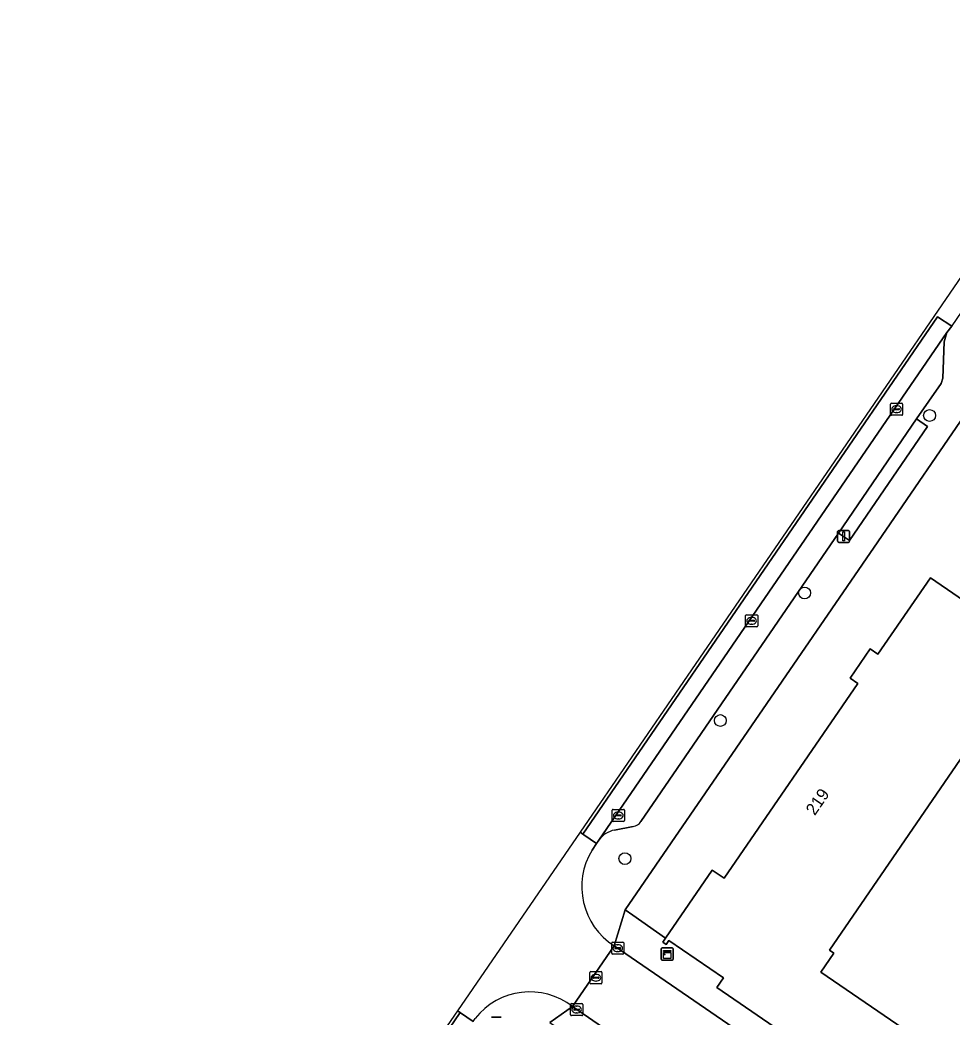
# Model space of a CAD drawing. Extents: x 160023 to 161302, y 384750 to 385707.
# Drawn here: x 160027.3 to 160104.2, y 385371.2 to 385453.6 of the extents above; entities that cross this region are included whole.
import ezdxf

# ---------------------------------------------------------------- set-up
doc = ezdxf.new("R2010")
doc.units = 0
for name, color, linetype in [('IMGEO_Boom', 7, 'Continuous'), ('IMGEO_Erf', 7, 'Continuous'), ('IMGEO_Kast', 7, 'Continuous'), ('IMGEO_Kolk', 7, 'Continuous'), ('IMGEO_Lichtmast', 7, 'Continuous'), ('IMGEO_Pand', 7, 'Continuous'), ('IMGEO_Pand_nummerreeks', 7, 'Continuous'), ('IMGEO_Parkeervlak_open', 7, 'Continuous'), ('IMGEO_Rijbaan_lokaal_gesloten', 7, 'Continuous'), ('IMGEO_Rijbaan_lokaal_open', 7, 'Continuous'), ('IMGEO_Rioolput', 7, 'Continuous'), ('IMGEO_Voetpad_open', 7, 'Continuous')]:
    doc.layers.add(name, color=color, linetype=linetype)

msp = doc.modelspace()

# ---------------------------------------------------------------- linework, layer by layer
at = {"layer": 'IMGEO_Boom'}
for centre in [(160102.37, 385420.918), (160092.05, 385406.263), (160085.099, 385395.726), (160077.22, 385384.322)]:
    msp.add_circle(centre, 0.489, dxfattribs=at)
at = {"layer": 'IMGEO_Erf'}
msp.add_lwpolyline([(160108.535, 385425.697), (160105.953, 385421.936), (160098.097, 385410.492), (160077.235, 385380.103), (160077.873, 385379.652), (160080.573, 385377.746), (160084.43, 385383.37), (160085.405, 385382.701), (160096.434, 385398.784), (160095.808, 385399.213), (160097.475, 385401.643), (160098.112, 385401.206), (160102.436, 385407.513), (160106.561, 385404.685), (160111.11, 385401.565), (160094.103, 385376.765), (160094.475, 385376.509), (160093.406, 385374.95), (160103.841, 385367.794)], dxfattribs=at)
at = {"layer": 'IMGEO_Kast'}
for p, q in [((160080.213, 385376.021), (160080.213, 385376.862)), ((160080.213, 385376.862), (160080.213, 385376.021)), ((160080.288, 385376.946), (160081.129, 385376.946)), ((160081.129, 385376.946), (160080.288, 385376.946)), ((160081.213, 385376.871), (160081.213, 385376.03)), ((160081.213, 385376.03), (160081.213, 385376.871)), ((160081.138, 385375.946), (160080.297, 385375.946)), ((160080.297, 385375.946), (160081.138, 385375.946))]:
    msp.add_line(p, q, dxfattribs=at)
for points in [[(160080.408, 385376.736), (160081.008, 385376.736), (160081.008, 385376.651), (160080.408, 385376.651), (160080.408, 385376.736)], [(160080.408, 385376.561), (160081.008, 385376.561), (160081.008, 385376.072), (160080.408, 385376.072), (160080.408, 385376.561)]]:
    msp.add_lwpolyline(points, dxfattribs=at)
msp.add_circle((160080.492, 385376.41), 0.0377, dxfattribs=at)
for centre, start, end in [((160080.291, 385376.868), 92.4484, 184.28452), ((160080.291, 385376.868), 92.4484, 184.28452), ((160081.135, 385376.868), 2.4484, 94.28452), ((160081.135, 385376.868), 2.4484, 94.28452), ((160080.291, 385376.024), 182.4484, 274.28452), ((160080.291, 385376.024), 182.4484, 274.28452), ((160081.135, 385376.024), 272.4484, 4.28452), ((160081.135, 385376.024), 272.4484, 4.28452)]:
    msp.add_arc(centre, 0.0779, start, end, dxfattribs=at)
at = {"layer": 'IMGEO_Kolk'}
for p, q in [((160099.144, 385421.01), (160099.144, 385421.862)), ((160099.219, 385421.936), (160100.071, 385421.936)), ((160099.403, 385421.43), (160099.403, 385421.442)), ((160099.841, 385421.393), (160099.443, 385421.393)), ((160099.446, 385421.479), (160099.844, 385421.479)), ((160099.632, 385421.716), (160099.657, 385421.716)), ((160099.887, 385421.442), (160099.887, 385421.43)), ((160100.145, 385421.862), (160100.145, 385421.01)), ((160100.071, 385420.936), (160099.219, 385420.936)), ((160099.655, 385421.156), (160099.63, 385421.156)), ((160087.179, 385403.537), (160087.179, 385404.389)), ((160087.254, 385404.463), (160088.106, 385404.463)), ((160087.481, 385404.006), (160087.879, 385404.006)), ((160087.667, 385404.243), (160087.692, 385404.243)), ((160088.18, 385404.389), (160088.18, 385403.537)), ((160088.106, 385403.463), (160087.254, 385403.463)), ((160087.438, 385403.957), (160087.438, 385403.969)), ((160087.876, 385403.92), (160087.478, 385403.92)), ((160087.69, 385403.683), (160087.665, 385403.683)), ((160087.922, 385403.969), (160087.922, 385403.957)), ((160076.25, 385388.391), (160077.102, 385388.391)), ((160076.175, 385387.465), (160076.175, 385388.317)), ((160076.434, 385387.885), (160076.434, 385387.897)), ((160076.872, 385387.848), (160076.474, 385387.848)), ((160076.477, 385387.934), (160076.875, 385387.934)), ((160076.686, 385387.611), (160076.661, 385387.611)), ((160076.663, 385388.171), (160076.688, 385388.171)), ((160076.918, 385387.897), (160076.918, 385387.885)), ((160077.176, 385388.317), (160077.176, 385387.465)), ((160077.102, 385387.391), (160076.25, 385387.391)), ((160076.127, 385376.504), (160076.127, 385377.356)), ((160076.202, 385377.43), (160077.054, 385377.43)), ((160076.386, 385376.924), (160076.386, 385376.936)), ((160076.824, 385376.887), (160076.426, 385376.887)), ((160076.429, 385376.973), (160076.827, 385376.973)), ((160076.615, 385377.21), (160076.64, 385377.21)), ((160076.87, 385376.936), (160076.87, 385376.924)), ((160077.128, 385377.356), (160077.128, 385376.504)), ((160077.054, 385376.43), (160076.202, 385376.43)), ((160076.638, 385376.65), (160076.613, 385376.65)), ((160072.733, 385371.431), (160072.733, 385372.283)), ((160072.808, 385372.357), (160073.66, 385372.357)), ((160073.035, 385371.9), (160073.433, 385371.9)), ((160073.221, 385372.137), (160073.246, 385372.137)), ((160073.734, 385372.283), (160073.734, 385371.431)), ((160073.66, 385371.357), (160072.808, 385371.357)), ((160072.992, 385371.851), (160072.992, 385371.863)), ((160073.43, 385371.814), (160073.032, 385371.814)), ((160073.244, 385371.577), (160073.219, 385371.577)), ((160073.476, 385371.863), (160073.476, 385371.851))]:
    msp.add_line(p, q, dxfattribs=at)
for points in [[(160099.144, 385421.01), (160099.144, 385421.862)], [(160099.219, 385421.936), (160100.071, 385421.936)], [(160100.145, 385421.862), (160100.145, 385421.01)], [(160100.071, 385420.936), (160099.219, 385420.936)], [(160087.179, 385403.537), (160087.179, 385404.389)], [(160087.254, 385404.463), (160088.106, 385404.463)], [(160088.18, 385404.389), (160088.18, 385403.537)], [(160088.106, 385403.463), (160087.254, 385403.463)], [(160076.25, 385388.391), (160077.102, 385388.391)], [(160076.175, 385387.465), (160076.175, 385388.317)], [(160077.176, 385388.317), (160077.176, 385387.465)], [(160077.102, 385387.391), (160076.25, 385387.391)], [(160076.127, 385376.504), (160076.127, 385377.356)], [(160076.202, 385377.43), (160077.054, 385377.43)], [(160077.128, 385377.356), (160077.128, 385376.504)], [(160077.054, 385376.43), (160076.202, 385376.43)], [(160072.733, 385371.431), (160072.733, 385372.283)], [(160072.808, 385372.357), (160073.66, 385372.357)], [(160073.734, 385372.283), (160073.734, 385371.431)], [(160073.66, 385371.357), (160072.808, 385371.357)]]:
    msp.add_lwpolyline(points, dxfattribs=at)
for centre, radius, start, end in [((160099.221, 385421.86), 0.0765, 91.55205, 178.44795), ((160099.221, 385421.86), 0.0765, 91.55205, 178.44795), ((160099.443, 385421.439), 0.0403, 85.87752, 175.75265), ((160099.44, 385421.429), 0.0366, 178.93798, 274.71019), ((160099.844, 385421.436), 0.043, 264.86636, 352.45326), ((160099.848, 385421.441), 0.0386, 1.73085, 96.63898), ((160100.069, 385421.86), 0.0765, 1.55205, 88.44795), ((160100.069, 385421.86), 0.0765, 1.55205, 88.44795), ((160099.221, 385421.012), 0.0765, 181.55205, 268.44795), ((160099.221, 385421.012), 0.0765, 181.55205, 268.44795), ((160100.069, 385421.012), 0.0765, 271.55205, 358.44795), ((160100.069, 385421.012), 0.0765, 271.55205, 358.44795), ((160087.256, 385404.387), 0.0765, 91.55205, 178.44795), ((160087.256, 385404.387), 0.0765, 91.55205, 178.44795), ((160087.478, 385403.966), 0.0403, 85.87752, 175.75265), ((160087.883, 385403.968), 0.0386, 1.73085, 96.63898), ((160088.104, 385404.387), 0.0765, 1.55205, 88.44795), ((160088.104, 385404.387), 0.0765, 1.55205, 88.44795), ((160087.256, 385403.539), 0.0765, 181.55205, 268.44795), ((160087.256, 385403.539), 0.0765, 181.55205, 268.44795), ((160087.475, 385403.956), 0.0366, 178.93798, 274.71019), ((160087.879, 385403.963), 0.043, 264.86636, 352.45326), ((160088.104, 385403.539), 0.0765, 271.55205, 358.44795), ((160088.104, 385403.539), 0.0765, 271.55205, 358.44795), ((160076.252, 385388.315), 0.0765, 91.55205, 178.44795), ((160076.252, 385388.315), 0.0765, 91.55205, 178.44795), ((160077.1, 385388.315), 0.0765, 1.55205, 88.44795), ((160077.1, 385388.315), 0.0765, 1.55205, 88.44795), ((160076.474, 385387.894), 0.0403, 85.87752, 175.75265), ((160076.471, 385387.884), 0.0366, 178.93798, 274.71019), ((160076.875, 385387.891), 0.043, 264.86636, 352.45326), ((160076.879, 385387.896), 0.0386, 1.73085, 96.63898), ((160076.252, 385387.467), 0.0765, 181.55205, 268.44795), ((160076.252, 385387.467), 0.0765, 181.55205, 268.44795), ((160077.1, 385387.467), 0.0765, 271.55205, 358.44795), ((160077.1, 385387.467), 0.0765, 271.55205, 358.44795), ((160076.204, 385377.354), 0.0765, 91.55205, 178.44795), ((160076.204, 385377.354), 0.0765, 91.55205, 178.44795), ((160076.426, 385376.933), 0.0403, 85.87752, 175.75265), ((160076.423, 385376.923), 0.0366, 178.93798, 274.71019), ((160076.827, 385376.93), 0.043, 264.86636, 352.45326), ((160076.831, 385376.935), 0.0386, 1.73085, 96.63898), ((160077.052, 385377.354), 0.0765, 1.55205, 88.44795), ((160077.052, 385377.354), 0.0765, 1.55205, 88.44795), ((160076.204, 385376.506), 0.0765, 181.55205, 268.44795), ((160076.204, 385376.506), 0.0765, 181.55205, 268.44795), ((160077.052, 385376.506), 0.0765, 271.55205, 358.44795), ((160077.052, 385376.506), 0.0765, 271.55205, 358.44795), ((160072.81, 385372.281), 0.0765, 91.55205, 178.44795), ((160072.81, 385372.281), 0.0765, 91.55205, 178.44795), ((160073.032, 385371.86), 0.0403, 85.87752, 175.75265), ((160073.437, 385371.862), 0.0386, 1.73085, 96.63898), ((160073.658, 385372.281), 0.0765, 1.55205, 88.44795), ((160073.658, 385372.281), 0.0765, 1.55205, 88.44795), ((160072.81, 385371.433), 0.0765, 181.55205, 268.44795), ((160072.81, 385371.433), 0.0765, 181.55205, 268.44795), ((160073.029, 385371.85), 0.0366, 178.93798, 274.71019), ((160073.433, 385371.857), 0.043, 264.86636, 352.45326), ((160073.658, 385371.433), 0.0765, 271.55205, 358.44795), ((160073.658, 385371.433), 0.0765, 271.55205, 358.44795)]:
    msp.add_arc(centre, radius, start, end, dxfattribs=at)
for centre, major_axis, ratio, start_param, end_param in [((160099.631, 385421.436), (-0.387, 0.002), 0.722429, 4.712389, 7.853982), ((160099.656, 385421.436), (-0.39, 0.002), 0.717154, 1.570796, 4.712389), ((160087.666, 385403.963), (-0.387, 0.002), 0.722429, 4.712389, 7.853982), ((160087.691, 385403.963), (-0.39, 0.002), 0.717154, 1.570796, 4.712389), ((160076.662, 385387.891), (-0.387, 0.002), 0.722429, 4.712389, 7.853982), ((160076.687, 385387.891), (-0.39, 0.002), 0.717154, 1.570796, 4.712389), ((160076.614, 385376.93), (-0.387, 0.002), 0.722429, 4.712389, 7.853982), ((160076.639, 385376.93), (-0.39, 0.002), 0.717154, 1.570796, 4.712389), ((160073.22, 385371.857), (-0.387, 0.002), 0.722429, 4.712389, 7.853982), ((160073.245, 385371.857), (-0.39, 0.002), 0.717154, 1.570796, 4.712389)]:
    msp.add_ellipse(centre, major_axis=major_axis, ratio=ratio, start_param=start_param, end_param=end_param, dxfattribs=at)
at = {"layer": 'IMGEO_Lichtmast'}
for p, q in [((160094.881, 385411.429), (160095.671, 385411.429)), ((160095.671, 385411.429), (160094.881, 385411.429)), ((160094.781, 385410.529), (160094.781, 385411.329)), ((160094.781, 385411.329), (160094.781, 385410.529)), ((160095.771, 385411.329), (160095.771, 385410.529)), ((160095.771, 385410.529), (160095.771, 385411.329)), ((160095.671, 385410.429), (160094.881, 385410.429)), ((160094.881, 385410.429), (160095.671, 385410.429)), ((160066.217, 385371.24), (160067.007, 385371.24)), ((160067.007, 385371.24), (160066.217, 385371.24))]:
    msp.add_line(p, q, dxfattribs=at)
msp.add_lwpolyline([(160095.201, 385411.304), (160095.351, 385411.304), (160095.351, 385410.554), (160095.201, 385410.554), (160095.201, 385411.304)], dxfattribs=at)
for centre, start, end in [((160094.881, 385411.329), 90, 180), ((160094.881, 385411.329), 90, 180), ((160095.671, 385411.329), 0, 90), ((160095.671, 385411.329), 360, 90), ((160094.881, 385410.529), 180, 270), ((160094.881, 385410.529), 180, 270), ((160095.671, 385410.529), 270, 0), ((160095.671, 385410.529), 270, 0)]:
    msp.add_arc(centre, 0.1, start, end, dxfattribs=at)
at = {"layer": 'IMGEO_Pand'}
msp.add_lwpolyline([(160103.323, 385367.037), (160103.841, 385367.794), (160093.406, 385374.95), (160094.475, 385376.509), (160094.103, 385376.765), (160111.11, 385401.565), (160106.561, 385404.685), (160102.436, 385407.513), (160098.112, 385401.206), (160097.475, 385401.643), (160095.808, 385399.213), (160096.434, 385398.784), (160085.405, 385382.701), (160084.43, 385383.37), (160080.573, 385377.746), (160080.343, 385377.411), (160080.615, 385377.224), (160080.847, 385377.563), (160085.346, 385374.478), (160084.795, 385373.675), (160100.498, 385362.918), (160102.919, 385366.448)], close=True, dxfattribs=at)
at = {"layer": 'IMGEO_Parkeervlak_open'}
for points in [[(160103.799, 385427.766), (160075.074, 385385.856)], [(160103.587, 385427.009), (160103.799, 385427.766)], [(160103.467, 385423.999), (160103.587, 385427.009)], [(160103.324, 385423.553), (160103.467, 385423.999)], [(160101.304, 385420.649), (160103.324, 385423.553)], [(160094.85, 385411.193), (160101.304, 385420.649)], [(160078.545, 385387.38), (160094.85, 385411.193)], [(160076.374, 385386.684), (160077.9, 385386.964)]]:
    msp.add_lwpolyline(points, dxfattribs=at)
for centre, radius, start, end in [((160077.704, 385387.976), 1.031, 280.97599, 324.6649), ((160076.78, 385384.612), 2.112, 101.08949, 143.89851)]:
    msp.add_arc(centre, radius, start, end, dxfattribs=at)
at = {"layer": 'IMGEO_Rijbaan_lokaal_gesloten'}
for points in [[(160073.515, 385386.51), (160073.746, 385386.348), (160103.03, 385429.06), (160104.207, 385428.288), (160104.243, 385428.335), (160112.68, 385440.715), (160112.735, 385440.821), (160111.59, 385441.61), (160119.733, 385453.451), (160119.541, 385453.582), (160107.657, 385436.264)], [(160103.799, 385427.766), (160104.207, 385428.288), (160103.03, 385429.06), (160073.746, 385386.348), (160073.818, 385386.298), (160074.875, 385385.559), (160075.074, 385385.856)], [(160027.281, 385319.136), (160027.3, 385319.103), (160028.117, 385317.706), (160028.37, 385318.91), (160028.65, 385319.84), (160029.23, 385321.02), (160030.15, 385322.46), (160063.617, 385371.61), (160063.394, 385371.761), (160050.807, 385353.419)]]:
    msp.add_lwpolyline(points, close=True, dxfattribs=at)
msp.add_lwpolyline([(160064.691, 385370.881), (160063.639, 385371.595), (160063.617, 385371.61), (160030.15, 385322.46), (160029.23, 385321.02), (160028.65, 385319.84), (160028.37, 385318.91), (160028.117, 385317.706), (160029.339, 385315.616), (160030.2, 385314.143)], dxfattribs=at)
at = {"layer": 'IMGEO_Rijbaan_lokaal_open'}
for points in [[(160074.512, 385385.029), (160074.875, 385385.559), (160073.818, 385386.298), (160073.746, 385386.348), (160073.515, 385386.51), (160063.394, 385371.761)], [(160154.329, 385323.627), (160153.286, 385324.341), (160123.334, 385344.855), (160118.796, 385347.963), (160118.151, 385348.405), (160076.337, 385377.118), (160072.906, 385372.103), (160130.948, 385332.139), (160134.348, 385329.812), (160152.796, 385317.185)], [(160072.906, 385372.103), (160076.337, 385377.118)], [(160063.394, 385371.761), (160063.617, 385371.61), (160063.639, 385371.595), (160064.691, 385370.881), (160064.848, 385371.116)]]:
    msp.add_lwpolyline(points, dxfattribs=at)
for centre, radius, start, end in [((160079.445, 385382.001), 5.788, 148.45963, 237.52114), ((160069.372, 385367.566), 5.751, 52.08889, 141.87751)]:
    msp.add_arc(centre, radius, start, end, dxfattribs=at)
at = {"layer": 'IMGEO_Rioolput'}
for p, q in [((160074.327, 385374.062), (160074.327, 385374.914)), ((160074.402, 385374.988), (160075.254, 385374.988)), ((160074.586, 385374.482), (160074.586, 385374.494)), ((160075.024, 385374.445), (160074.626, 385374.445)), ((160074.629, 385374.531), (160075.027, 385374.531)), ((160074.815, 385374.768), (160074.84, 385374.768)), ((160075.07, 385374.494), (160075.07, 385374.482)), ((160075.328, 385374.914), (160075.328, 385374.062)), ((160075.254, 385373.988), (160074.402, 385373.988)), ((160074.838, 385374.208), (160074.813, 385374.208))]:
    msp.add_line(p, q, dxfattribs=at)
for points in [[(160074.327, 385374.062), (160074.327, 385374.914)], [(160074.402, 385374.988), (160075.254, 385374.988)], [(160075.328, 385374.914), (160075.328, 385374.062)], [(160075.254, 385373.988), (160074.402, 385373.988)]]:
    msp.add_lwpolyline(points, dxfattribs=at)
for centre, radius, start, end in [((160074.404, 385374.912), 0.0765, 91.55205, 178.44795), ((160074.404, 385374.912), 0.0765, 91.55205, 178.44795), ((160074.626, 385374.491), 0.0403, 85.87752, 175.75265), ((160074.623, 385374.481), 0.0366, 178.93798, 274.71019), ((160075.027, 385374.488), 0.043, 264.86636, 352.45326), ((160075.031, 385374.493), 0.0386, 1.73085, 96.63898), ((160075.252, 385374.912), 0.0765, 1.55205, 88.44795), ((160075.252, 385374.912), 0.0765, 1.55205, 88.44795), ((160074.404, 385374.064), 0.0765, 181.55205, 268.44795), ((160074.404, 385374.064), 0.0765, 181.55205, 268.44795), ((160075.252, 385374.064), 0.0765, 271.55205, 358.44795), ((160075.252, 385374.064), 0.0765, 271.55205, 358.44795)]:
    msp.add_arc(centre, radius, start, end, dxfattribs=at)
for centre, major_axis, ratio, start_param, end_param in [((160074.814, 385374.488), (-0.387, 0.002), 0.722429, 4.712389, 7.853982), ((160074.839, 385374.488), (-0.39, 0.002), 0.717154, 1.570796, 4.712389)]:
    msp.add_ellipse(centre, major_axis=major_axis, ratio=ratio, start_param=start_param, end_param=end_param, dxfattribs=at)
at = {"layer": 'IMGEO_Voetpad_open'}
for points in [[(160098.097, 385410.492), (160105.953, 385421.936), (160108.535, 385425.697), (160109.086, 385429.13)], [(160104.243, 385428.335), (160104.207, 385428.288), (160103.799, 385427.766), (160103.587, 385427.009), (160103.467, 385423.999), (160103.324, 385423.553), (160101.304, 385420.649), (160102.209, 385420.018), (160095.749, 385410.583), (160094.85, 385411.193), (160078.545, 385387.38)], [(160076.337, 385377.118), (160077.235, 385380.103), (160098.097, 385410.492)], [(160077.9, 385386.964), (160076.374, 385386.684)], [(160075.074, 385385.856), (160074.875, 385385.559), (160074.512, 385385.029)], [(160071.027, 385370.783), (160072.906, 385372.103)]]:
    msp.add_lwpolyline(points, dxfattribs=at)
for points in [[(160094.85, 385411.193), (160095.749, 385410.583), (160102.209, 385420.018), (160101.304, 385420.649)], [(160084.795, 385373.675), (160085.346, 385374.478), (160080.847, 385377.563), (160080.615, 385377.224), (160080.343, 385377.411), (160080.573, 385377.746), (160077.873, 385379.652), (160077.235, 385380.103), (160076.337, 385377.118), (160118.151, 385348.405), (160118.796, 385347.963), (160119.906, 385349.578), (160120.442, 385349.221), (160120.662, 385349.43), (160105.594, 385359.428), (160100.498, 385362.918)], [(160072.906, 385372.103), (160071.027, 385370.783), (160071.709, 385370.322), (160074.263, 385368.593), (160081.559, 385363.574), (160087.038, 385359.824), (160129.62, 385330.68), (160129.854, 385330.52), (160130.948, 385332.139)]]:
    msp.add_lwpolyline(points, close=True, dxfattribs=at)
for centre, radius, start, end in [((160077.704, 385387.976), 1.031, 280.97599, 324.6649), ((160076.78, 385384.612), 2.112, 101.08949, 143.89851), ((160079.445, 385382.001), 5.788, 148.45963, 237.52114), ((160069.372, 385367.566), 5.751, 52.08889, 141.87751)]:
    msp.add_arc(centre, radius, start, end, dxfattribs=at)

# ---------------------------------------------------------------- texts
at = {"layer": 'IMGEO_Pand_nummerreeks'}
msp.add_text('219', height=1, rotation=55.55942, dxfattribs=at).set_placement((160092.897, 385387.825))

doc.saveas('drawing.dxf')
